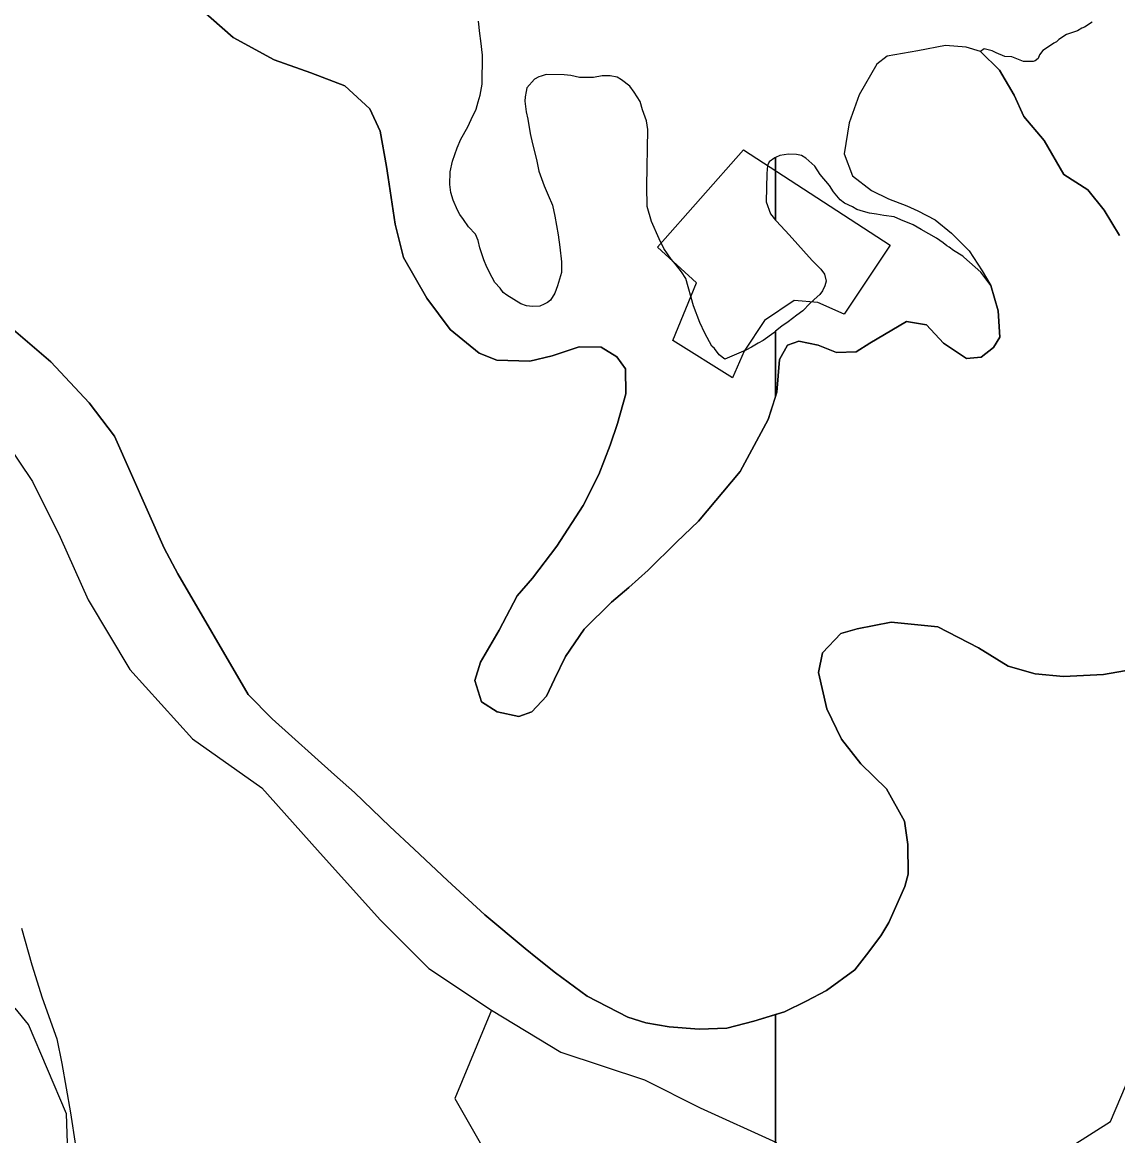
# Model space of a CAD drawing. Extents: x 3245246 to 3283090, y 806824 to 832173.
# Drawn here: x 3272663 to 3273620, y 827254 to 828226 of the extents above; entities that cross this region are included whole.
import ezdxf

# ---------------------------------------------------------------- set-up
doc = ezdxf.new("R2010")
doc.units = 0
for name, color, linetype in [('V-BLDG-OTLN', 7, 'Continuous'), ('V-SITE-VEGE', 7, 'Continuous'), ('V-TOPO-SHOR', 7, 'Continuous')]:
    doc.layers.add(name, color=color, linetype=linetype)

msp = doc.modelspace()

# ---------------------------------------------------------------- linework, layer by layer
at = {"layer": 'V-BLDG-OTLN'}
msp.add_lwpolyline([(3273293.07, 828114.72), (3273421.44, 828031.67), (3273381.05, 827971.36), (3273358.02, 827981.38), (3273337.57, 827983.19), (3273311.44, 827965.69), (3273293.85, 827939.09), (3273283.56, 827915.6), (3273231.4, 827948.34), (3273252, 827998.73), (3273218.13, 828029.93)], close=True, dxfattribs=at)
at = {"layer": 'V-SITE-VEGE'}
for p, q in [((3273584.89, 828218.88), (3273575.28, 828215.43)), ((3273588.69, 828220.98), (3273584.89, 828218.88)), ((3273591.08, 828222.01), (3273588.69, 828220.98)), ((3273597.91, 828226.24), (3273591.08, 828222.01)), ((3273564.28, 828207.86), (3273561.26, 828206.06)), ((3273566.59, 828209.1), (3273564.28, 828207.86)), ((3273568.66, 828211.07), (3273566.59, 828209.1)), ((3273575.28, 828215.43), (3273568.66, 828211.07)), ((3273503.43, 828203.17), (3273500.33, 828200.61)), ((3273500.33, 828200.61), (3273516.84, 828184.54)), ((3273510.33, 828201.32), (3273503.43, 828203.17)), ((3273514.01, 828199.48), (3273510.33, 828201.32)), ((3273521.37, 828196.26), (3273514.01, 828199.48)), ((3273554.74, 828201.72), (3273551.76, 828197.81)), ((3273561.26, 828206.06), (3273554.74, 828201.72)), ((3273527.51, 828196), (3273521.37, 828196.26)), ((3273537.69, 828192.09), (3273527.51, 828196)), ((3273546.38, 828191.99), (3273537.69, 828192.09)), ((3273547.92, 828192.48), (3273546.38, 828191.99)), ((3273550.53, 828194.61), (3273547.92, 828192.48)), ((3273551.76, 828197.81), (3273550.53, 828194.61)), ((3273516.84, 828184.54), (3273529.66, 828162.65)), ((3273529.66, 828162.65), (3273537.99, 828143.98)), ((3273537.99, 828143.98), (3273555.8, 828122.92)), ((3273555.8, 828122.92), (3273573.03, 828093.28)), ((3273573.03, 828093.28), (3273594.1, 828079.86)), ((3273594.1, 828079.86), (3273608.33, 828062.02)), ((3273608.33, 828062.02), (3273621.6, 828040.12)), ((3272688.07, 827929.63), (3272638.44, 827971.94)), ((3272721.5, 827893.87), (3272688.07, 827929.63)), ((3272743.72, 827864.61), (3272721.5, 827893.87)), ((3272787.14, 827766.73), (3272743.72, 827864.61)), ((3272799.04, 827744.4), (3272787.14, 827766.73)), ((3272860.46, 827639.03), (3272799.04, 827744.4)), ((3273422.34, 827702.22), (3273392.4, 827696.31)), ((3273463, 827698.04), (3273422.34, 827702.22)), ((3273378.32, 827692.43), (3273362.25, 827675.46)), ((3273392.4, 827696.31), (3273378.32, 827692.43)), ((3273498.49, 827679.9), (3273463, 827698.04)), ((3273362.25, 827675.46), (3273358.85, 827658.32)), ((3273524.51, 827663.7), (3273498.49, 827679.9)), ((3273547.94, 827657.04), (3273524.51, 827663.7)), ((3273358.85, 827658.32), (3273366.09, 827626.55)), ((3273572.79, 827654.88), (3273547.94, 827657.04)), ((3273607.65, 827656.66), (3273572.79, 827654.88)), ((3273632.6, 827660.83), (3273607.65, 827656.66)), ((3272881.43, 827617.93), (3272860.46, 827639.03)), ((3273366.09, 827626.55), (3273378.85, 827600.13)), ((3272935.94, 827568.76), (3272881.43, 827617.93)), ((3273378.85, 827600.13), (3273395.74, 827578.63)), ((3273395.74, 827578.63), (3273418.05, 827556.6)), ((3272953.37, 827553.58), (3272935.94, 827568.76)), ((3273418.05, 827556.6), (3273433.94, 827528.33)), ((3272984.17, 827523.75), (3272953.37, 827553.58)), ((3273433.94, 827528.33), (3273436.83, 827507.93)), ((3273005.61, 827503.99), (3272984.17, 827523.75)), ((3273436.83, 827507.93), (3273436.92, 827482.14)), ((3273034.64, 827476.44), (3273005.61, 827503.99)), ((3273436.92, 827482.14), (3273434.05, 827471.32)), ((3273067.25, 827446.58), (3273034.64, 827476.44)), ((3273434.05, 827471.32), (3273420.04, 827439.85)), ((3273102.58, 827417.13), (3273067.25, 827446.58)), ((3273420.04, 827439.85), (3273413.09, 827428.19)), ((3272662.35, 827435.06), (3272671.43, 827402.77)), ((3273413.09, 827428.19), (3273400.65, 827411.62)), ((3273113.31, 827408.39), (3273102.58, 827417.13)), ((3273400.65, 827411.62), (3273390.51, 827398.64)), ((3272671.43, 827402.77), (3272680.56, 827374.05)), ((3273128.98, 827395.96), (3273113.31, 827408.39)), ((3273156.74, 827375.66), (3273128.98, 827395.96)), ((3273390.51, 827398.64), (3273365.83, 827380.43)), ((3272680.56, 827374.05), (3272693.16, 827338.14)), ((3273192.22, 827357.07), (3273156.74, 827375.66)), ((3273365.83, 827380.43), (3273348.05, 827371.18)), ((3273328.92, 827361.95), (3273321.17, 827359.57)), ((3273348.05, 827371.18), (3273328.92, 827361.95)), ((3273207.99, 827352.32), (3273192.22, 827357.07)), ((3273228.3, 827348.87), (3273207.99, 827352.32)), ((3273302.12, 827353.73), (3273278.51, 827347.72)), ((3273321.17, 827359.57), (3273302.12, 827353.73)), ((3273321.17, 827359.57), (3273321.17, 823708.42)), ((3273321.17, 823708.42), (3273321.17, 827359.57)), ((3273254.51, 827346.7), (3273228.3, 827348.87)), ((3273278.51, 827347.72), (3273254.51, 827346.7)), ((3272693.16, 827338.14), (3272697.62, 827316.64)), ((3272697.62, 827316.64), (3272705.36, 827273.64)), ((3272705.36, 827273.64), (3272709.73, 827245))]:
    msp.add_line(p, q, dxfattribs=at)
for points in [[(3272818.6, 828238.17), (3272847.2, 828212.89), (3272883.12, 828193.38), (3272915.09, 828182.08), (3272944.79, 828170.81), (3272966.68, 828150.59), (3272975.91, 828131.01), (3272981.36, 828100.17), (3272988.8, 828049.85), (3272996.08, 828020.79), (3273016.4, 827985.22), (3273036.83, 827957.79), (3273062.33, 827937.07), (3273077.62, 827930.98), (3273106.57, 827930.12), (3273126.09, 827934.83), (3273149.72, 827942.64), (3273168.72, 827942.38), (3273182.63, 827934.04), (3273190.17, 827923.53), (3273190.32, 827901.81), (3273183.17, 827875.67), (3273176.57, 827856.76), (3273166.71, 827831.11), (3273153.22, 827804.15), (3273130.1, 827768.73), (3273108.9, 827740.53), (3273095.57, 827725.33), (3273079.76, 827695.24), (3273063.54, 827667.41), (3273058.34, 827651.2), (3273064.41, 827632.57), (3273077.86, 827623.78), (3273096.81, 827619.9), (3273108.18, 827623.81), (3273121.04, 827637.66), (3273128.03, 827652.49), (3273137.81, 827672.26), (3273153.97, 827696.02), (3273177.83, 827719.66), (3273192.94, 827732.57), (3273209.89, 827747.71), (3273234.66, 827772.25), (3273253.92, 827790.53), (3273290.27, 827833.91), (3273314.88, 827879.26), (3273321.17, 827899.11)], [(3273321.17, 827899.11), (3273321.17, 827956.34), (3273319.59, 827955.04), (3273310.34, 827948.17), (3273306.01, 827946.08), (3273300.04, 827942.39), (3273295.15, 827939.77), (3273276.75, 827931.95), (3273271.95, 827935.79), (3273267.72, 827941.23), (3273265.6, 827943.41), (3273259.3, 827954.8), (3273255.12, 827964.01), (3273249.4, 827978.63), (3273242.74, 828002.41), (3273239.05, 828008.38), (3273233.76, 828014.92), (3273230.05, 828019.27), (3273223.72, 828028.51), (3273219.54, 828037.18), (3273212.75, 828052.35), (3273209.16, 828065.32), (3273208.87, 828083.09), (3273209.56, 828132.6), (3273208.59, 828140.15), (3273204.96, 828149.89), (3273202.9, 828156.92), (3273197.64, 828165.07), (3273193.94, 828170.5), (3273186.48, 828175.99), (3273182.74, 828178.2), (3273176.84, 828179.35), (3273169.84, 828179.45), (3273162.28, 828177.94), (3273149.91, 828178.12), (3273142.39, 828179.84), (3273136.48, 828180.46), (3273120.87, 828180.67), (3273116.54, 828179.12), (3273114.38, 828178.61), (3273110.59, 828176.51), (3273104.02, 828169.07), (3273103.44, 828165.84), (3273102.3, 828161.02), (3273102.24, 828157.25), (3273103.19, 828148.09), (3273104.72, 828141.6), (3273106.7, 828129.19), (3273108.72, 828120.01), (3273112.3, 828106.51), (3273114.31, 828096.25), (3273118.98, 828083.27), (3273122.63, 828075.14), (3273126.28, 828066.47), (3273128.3, 828056.76), (3273131.3, 828040.57), (3273132.76, 828029.78), (3273134.2, 828016.84), (3273134.07, 828007.69), (3273130.68, 827995.9), (3273128.43, 827989.47), (3273124.58, 827983.6), (3273121.86, 827981.48), (3273119.15, 827979.91), (3273115.36, 827978.34), (3273108.89, 827977.9), (3273103.52, 827978.51), (3273098.7, 827980.19), (3273086.42, 827987.9), (3273083.22, 827990.1), (3273080.58, 827993.9), (3273075.81, 827998.81), (3273073.72, 828003.15), (3273069, 828012.37), (3273066.4, 828018.86), (3273062.77, 828029.14), (3273061.25, 828035.62), (3273059.17, 828041.04), (3273052.8, 828047.58), (3273048.59, 828054.1), (3273045.42, 828058.45), (3273043.32, 828062.25), (3273039.67, 828070.91), (3273037.61, 828077.4), (3273036.63, 828084.41), (3273036.79, 828095.72), (3273039.07, 828104.84), (3273043, 828116.62), (3273046.33, 828124.11), (3273052.41, 828134.8), (3273055.19, 828141.22), (3273059.62, 828150.31), (3273061.32, 828156.74), (3273063.02, 828162.64), (3273064.77, 828172.31), (3273065.12, 828197.6), (3273063.68, 828210), (3273062.7, 828216.48), (3273061.77, 828227.26)]]:
    msp.add_lwpolyline(points, dxfattribs=at)
for points in [[(3273321.17, 827899.11), (3273322.45, 827903.14), (3273324.65, 827931.61), (3273331.62, 827944.18), (3273341.62, 827947.66), (3273358.31, 827944.26), (3273374.51, 827937.7), (3273391.71, 827938.36), (3273403.58, 827945.89), (3273435.51, 827964.89), (3273453.11, 827961.94), (3273467.82, 827945.9), (3273487.99, 827932.49), (3273500.68, 827933.67), (3273511.65, 827942.12), (3273517.21, 827951.09), (3273515.72, 827974.18), (3273509.24, 827996.44), (3273500.67, 828007.97), (3273485.71, 828021.1), (3273484.84, 828021.99), (3273476.75, 828026.85), (3273472.98, 828029.88), (3273470.84, 828030.98), (3273467.65, 828033.72), (3273461.78, 828037.57), (3273448.43, 828045.3), (3273441.49, 828049.16), (3273430.78, 828053.62), (3273424.9, 828056.39), (3273415.77, 828057.59), (3273409.32, 828058.76), (3273403.41, 828059.38), (3273398.05, 828061.07), (3273392.15, 828062.77), (3273388.41, 828064.97), (3273381.46, 828068.3), (3273377.73, 828071.04), (3273371.91, 828078.12), (3273368.22, 828083.56), (3273360.28, 828093.36), (3273355.53, 828100.42), (3273347.56, 828107.53), (3273343.82, 828109.73), (3273339.53, 828110.87), (3273332.53, 828110.97), (3273324.98, 828110), (3273321.17, 828108.16), (3273321.17, 828053.5), (3273322.03, 828052.44), (3273333.17, 828040.44), (3273353.31, 828018.09), (3273360.74, 828010.45), (3273363.91, 828006.1), (3273365.44, 828000.16), (3273364.31, 827995.87), (3273362.09, 827991.59), (3273359.89, 827988.39), (3273354.99, 827984.15), (3273351.17, 827980.44), (3273345.16, 827974.06), (3273339.73, 827970.37), (3273332.11, 827964.55), (3273326.67, 827960.86), (3273321.17, 827956.34)], [(3273321.17, 828108.16), (3273320.65, 828107.91), (3273315.75, 828104.21), (3273314.09, 828101), (3273313.46, 828094.01), (3273313.11, 828069.25), (3273316.74, 828058.97), (3273321.17, 828053.5)]]:
    msp.add_lwpolyline(points, close=True, dxfattribs=at)
at = {"layer": 'V-TOPO-SHOR'}
for points in [[(3273166.71, 827831.11), (3273176.57, 827856.76), (3273183.17, 827875.67), (3273190.32, 827901.81), (3273190.17, 827923.53), (3273182.63, 827934.04), (3273168.72, 827942.38), (3273149.72, 827942.64), (3273126.09, 827934.83), (3273106.57, 827930.12), (3273077.62, 827930.98), (3273062.33, 827937.07), (3273036.83, 827957.79), (3273016.4, 827985.22), (3272996.08, 828020.79), (3272988.8, 828049.85), (3272985.08, 828075.24), (3272981.36, 828100.17), (3272975.91, 828131.01), (3272966.68, 828150.59), (3272944.79, 828170.81), (3272915.09, 828182.08), (3272883.12, 828193.38), (3272847.2, 828212.89), (3272818.6, 828238.17)], [(3273621.6, 828040.12), (3273608.33, 828062.02), (3273594.1, 828079.86), (3273573.03, 828093.28), (3273555.8, 828122.92), (3273537.99, 828143.98), (3273529.66, 828162.65), (3273516.84, 828184.54), (3273500.33, 828200.61), (3273487.71, 828204.4), (3273469.64, 828206.01), (3273445.59, 828201.37), (3273418.84, 828196.77), (3273409.69, 828189.66), (3273394.38, 828162.72), (3273385.45, 828138.42), (3273381, 828111.34), (3273388.42, 828092.23), (3273404.98, 828079.33), (3273419.81, 828071.89), (3273436.01, 828065.78), (3273445.46, 828061.58), (3273460.73, 828053.67), (3273475.04, 828042.16), (3273490.21, 828026.57), (3273501.73, 828009.21), (3273509.24, 827996.44), (3273515.72, 827974.18), (3273517.21, 827951.09), (3273511.65, 827942.12), (3273500.68, 827933.68), (3273487.99, 827932.49), (3273467.82, 827945.9), (3273453.11, 827961.94), (3273435.51, 827964.9), (3273403.58, 827945.89), (3273391.71, 827938.36), (3273374.51, 827937.7), (3273358.31, 827944.26), (3273341.62, 827947.66), (3273331.62, 827944.18), (3273324.65, 827931.61), (3273322.45, 827903.14), (3273314.88, 827879.26), (3273290.27, 827833.91), (3273253.92, 827790.53), (3273234.66, 827772.25), (3273209.89, 827747.71), (3273192.94, 827732.57), (3273177.83, 827719.66), (3273153.97, 827696.02), (3273137.81, 827672.26), (3273128.03, 827652.49), (3273121.04, 827637.66), (3273108.18, 827623.81), (3273096.81, 827619.9), (3273077.86, 827623.78), (3273064.41, 827632.57), (3273058.34, 827651.2), (3273063.54, 827667.41), (3273079.76, 827695.24), (3273095.57, 827725.33), (3273108.9, 827740.53), (3273130.1, 827768.73), (3273153.22, 827804.15), (3273166.71, 827831.11)], [(3272638.44, 827971.94), (3272688.07, 827929.63), (3272721.5, 827893.87), (3272743.72, 827864.61), (3272787.14, 827766.73), (3272799.04, 827744.4), (3272860.46, 827639.03), (3272881.43, 827617.93), (3272935.94, 827568.76), (3272953.37, 827553.58), (3272984.17, 827523.75), (3273005.61, 827503.99), (3273034.64, 827476.44), (3273067.25, 827446.58), (3273102.58, 827417.13), (3273113.31, 827408.39), (3273128.98, 827395.96), (3273156.74, 827375.66), (3273192.22, 827357.07), (3273207.99, 827352.32), (3273228.3, 827348.87), (3273254.51, 827346.7), (3273278.51, 827347.72), (3273302.12, 827353.73), (3273328.92, 827361.95), (3273348.05, 827371.18), (3273365.83, 827380.43), (3273390.51, 827398.64), (3273400.65, 827411.62), (3273413.09, 827428.19), (3273420.04, 827439.85), (3273434.05, 827471.32), (3273436.92, 827482.14), (3273436.83, 827507.93), (3273433.94, 827528.33), (3273418.05, 827556.6), (3273395.74, 827578.63), (3273378.85, 827600.13), (3273366.09, 827626.55), (3273358.85, 827658.32), (3273362.25, 827675.46), (3273378.32, 827692.43), (3273392.4, 827696.31), (3273422.34, 827702.22), (3273463, 827698.04), (3273498.49, 827679.9), (3273524.51, 827663.7), (3273547.94, 827657.04), (3273572.79, 827654.88), (3273607.65, 827656.66), (3273632.6, 827660.83)], [(3272328.59, 827918.86), (3272368.1, 827910.08), (3272398.48, 827873.62), (3272428.86, 827849.32), (3272483.55, 827843.24), (3272526.09, 827867.55), (3272562.55, 827891.85), (3272605.08, 827885.77), (3272647.62, 827861.47), (3272671.92, 827825.01), (3272696.23, 827776.4), (3272720.54, 827721.71), (3272756.99, 827660.94), (3272811.68, 827600.18), (3272872.45, 827557.64), (3272921.06, 827502.95), (3272975.75, 827442.19), (3273018.29, 827399.65), (3273072.97, 827363.19), (3273133.74, 827326.73), (3273206.66, 827302.43), (3273255.27, 827278.12), (3273322.11, 827247.74)], [(3272704.04, 827204.02), (3272701.7, 827272.7), (3272668.58, 827350.85), (3272656.75, 827365.07)], [(3273072.97, 827363.19), (3273041, 827286.03), (3273085.51, 827208.05), (3273174.55, 827096.64), (3273274.74, 826996.37), (3273319.25, 826896.12), (3273330.35, 826829.29), (3273452.81, 826717.87), (3273486.2, 826662.17), (3273497.3, 826584.21), (3273508.4, 826506.25), (3273486.08, 826406.03), (3273463.75, 826272.39), (3273463.73, 826216.71), (3273485.98, 826172.15), (3273541.63, 826094.17), (3273575.03, 826071.88), (3273608.41, 826005.05), (3273675.21, 825938.2)], [(3273546.94, 827223.43), (3273613.79, 827265.97), (3273632.01, 827308.5)]]:
    msp.add_lwpolyline(points, dxfattribs=at)

doc.saveas('drawing.dxf')
